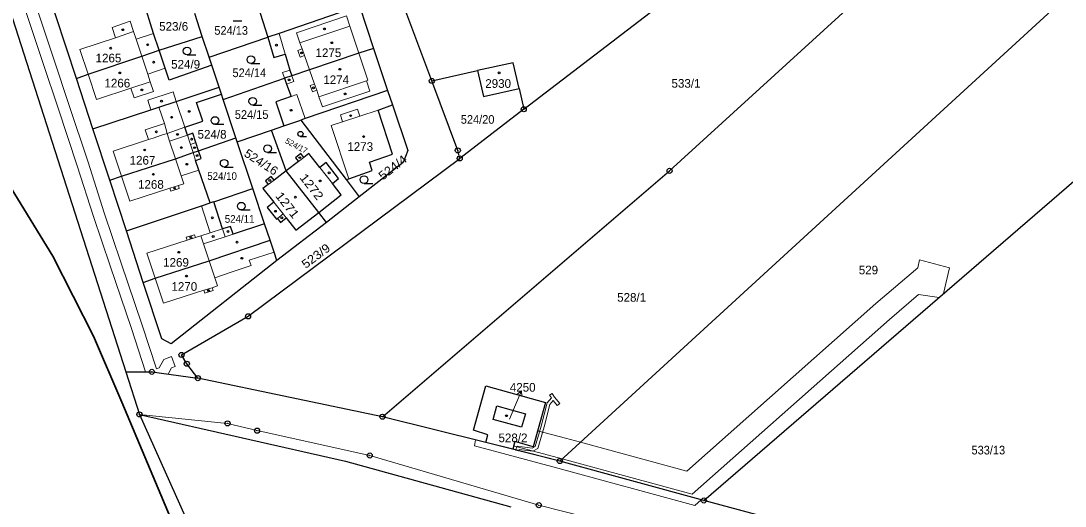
# Model space of a CAD drawing. Extents: x -679733 to -673243, y -1075091 to -1066557.
# Drawn here: x -675537.4 to -675332.3, y -1071572.8 to -1071477.5 of the extents above; entities that cross this region are included whole.
import ezdxf
from ezdxf.enums import TextEntityAlignment as Align

# ---------------------------------------------------------------- set-up
doc = ezdxf.new("R2010")
doc.units = 0
doc.header["$LTSCALE"] = 0.68
for name, color, linetype, lineweight in [('1', 7, 'Continuous', 25), ('13', 7, 'Continuous', 13), ('3', 7, 'Continuous', 25), ('4', 7, 'Continuous', 13), ('5', 7, 'Continuous', 25), ('6', 7, 'Continuous', 35), ('7', 7, 'Continuous', 13), ('8', 7, 'Continuous', 25)]:
    doc.layers.add(name, color=color, linetype=linetype, lineweight=lineweight)
doc.layers.add('2', color=7, linetype='Continuous')

msp = doc.modelspace()

# ---------------------------------------------------------------- linework, layer by layer
at = {"layer": '1'}
for p, q in [((-675491.57, -1071472.1), (-675488.84, -1071480.68)), ((-675500.38, -1071484.64), (-675488.84, -1071480.68)), ((-675498.44, -1071490.52), (-675499.87, -1071486.2)), ((-675456.67, -1071489.28), (-675447.68, -1071487.26)), ((-675497.64, -1071492.92), (-675485.57, -1071488.77)), ((-675497.98, -1071491.9), (-675498.44, -1071490.52)), ((-675438.62, -1071494.86), (-675451.19, -1071504.5)), ((-675485.7, -1071498.12), (-675482.38, -1071496.98)), ((-675485.3, -1071506.98), (-675488.15, -1071498.97)), ((-675494.87, -1071501.27), (-675495.14, -1071500.47)), ((-675478.88, -1071515.11), (-675485.3, -1071506.98)), ((-675403.27, -1071571.71), (-675328.73, -1071507.33)), ((-675489.51, -1071517.36), (-675491.83, -1071510.45)), ((-675473.48, -1071508.68), (-675470.94, -1071512.03)), ((-675477.37, -1071517.09), (-675478.88, -1071515.11)), ((-675516.76, -1071546.43), (-675514.08, -1071554.8)), ((-675466.35, -1071555.26), (-675502.59, -1071547.67)), ((-675446.04, -1071560.33), (-675466.35, -1071555.26)), ((-675446.04, -1071560.33), (-675445.65, -1071558.78)), ((-675440.4, -1071560.11), (-675440.79, -1071561.65))]:
    msp.add_line(p, q, dxfattribs=at)
for points in [[(-675466.35, -1071555.26), (-675409.98, -1071506.95), (-675330.97, -1071434.76)], [(-675330.97, -1071434.76), (-675331.33, -1071443.83), (-675330.22, -1071470.97), (-675431.53, -1071563.96)], [(-675451.19, -1071504.5), (-675451.57, -1071502.94), (-675456.67, -1071489.28), (-675474.96, -1071440.46), (-675480.42, -1071441.62), (-675483.07, -1071442.19), (-675481.46, -1071443.65)], [(-675535.71, -1071454.45), (-675541.55, -1071455.76), (-675541.77, -1071455.08), (-675545.77, -1071456.13), (-675516.76, -1071546.43)], [(-675476.48, -1071457.83), (-675473.68, -1071466.22), (-675470.9, -1071474.54), (-675468.1, -1071482.94), (-675465.36, -1071491.14), (-675464.4, -1071494.01)], [(-675487.09, -1071524.59), (-675507.86, -1071540.92), (-675509.69, -1071539.98), (-675513.33, -1071528.87), (-675516.64, -1071518.75), (-675519.9, -1071508.81), (-675523.2, -1071498.71), (-675526.45, -1071488.78), (-675530.48, -1071476.47), (-675536.03, -1071459.44)], [(-675439.54, -1071490.75), (-675438.62, -1071494.86), (-675395.67, -1071461.93)], [(-675510.18, -1071483.26), (-675511.3, -1071479.94), (-675513.34, -1071473.41)], [(-675470.9, -1071474.54), (-675486.66, -1071479.94), (-675488.84, -1071480.68)], [(-675510.18, -1071483.26), (-675501.75, -1071480.53), (-675503.22, -1071476.07)], [(-675499.87, -1071486.2), (-675500.38, -1071484.64), (-675501.75, -1071480.53)], [(-675488.84, -1071480.68), (-675487.67, -1071484.69), (-675485.46, -1071484.05), (-675484.56, -1071487.15), (-675484.16, -1071488.28)], [(-675526.45, -1071488.78), (-675524.16, -1071487.98), (-675513.64, -1071484.41), (-675510.18, -1071483.26)], [(-675499.87, -1071486.2), (-675508.22, -1071489.15), (-675509, -1071486.78), (-675510.18, -1071483.26)], [(-675468.1, -1071482.94), (-675470.99, -1071483.82), (-675480.7, -1071487.09), (-675484.16, -1071488.28), (-675485.57, -1071488.77)], [(-675439.54, -1071490.75), (-675440.7, -1071485.71), (-675447.68, -1071487.26)], [(-675447.68, -1071487.26), (-675446.55, -1071492.36), (-675439.54, -1071490.75)], [(-675485.57, -1071488.77), (-675485.18, -1071489.9), (-675484.32, -1071492.36), (-675487.32, -1071493.39), (-675485.7, -1071498.12)], [(-675523.2, -1071498.71), (-675511.81, -1071494.94), (-675510.24, -1071494.42), (-675506.86, -1071493.3), (-675498.44, -1071490.52)], [(-675502.48, -1071503), (-675503, -1071501.41), (-675503.6, -1071499.58), (-675504.67, -1071499.93), (-675505.18, -1071498.4), (-675501.66, -1071497.18), (-675502.87, -1071493.52), (-675497.98, -1071491.9)], [(-675502.48, -1071503), (-675495.14, -1071500.47), (-675497.64, -1071492.92), (-675497.98, -1071491.9)], [(-675465.36, -1071491.14), (-675481.54, -1071496.69), (-675482.38, -1071496.98), (-675473.48, -1071508.68)], [(-675464.4, -1071494.01), (-675461.41, -1071502.97), (-675462.31, -1071505.32), (-675470.94, -1071512.03), (-675477.37, -1071517.09), (-675487.09, -1071524.59)], [(-675473.48, -1071508.68), (-675472.94, -1071508.49), (-675468.4, -1071506.9), (-675468.93, -1071505.24), (-675464.38, -1071503.65), (-675467.23, -1071495.02), (-675464.4, -1071494.01)], [(-675494.87, -1071501.27), (-675488.15, -1071498.97), (-675485.7, -1071498.12)], [(-675499.49, -1071513.01), (-675491.83, -1071510.45), (-675494.87, -1071501.27)], [(-675519.9, -1071508.81), (-675517.59, -1071508.02), (-675507.01, -1071504.56), (-675503.55, -1071503.36), (-675502.48, -1071503)], [(-675500.19, -1071513.25), (-675502.42, -1071506.81), (-675503.05, -1071504.89), (-675501.97, -1071504.54), (-675502.48, -1071503)], [(-675478.88, -1071515.11), (-675474.45, -1071511.65), (-675476.2, -1071509.41), (-675475, -1071508.46), (-675477.44, -1071505.34), (-675478.65, -1071506.28), (-675480.79, -1071503.54), (-675481.8, -1071504.31), (-675482.36, -1071503.57), (-675483.41, -1071504.37), (-675482.85, -1071505.11), (-675485.3, -1071506.98)], [(-675502.59, -1071547.67), (-675504.78, -1071544.84), (-675505.82, -1071543.11), (-675492.76, -1071535.53), (-675451.19, -1071504.5)], [(-675485.3, -1071506.98), (-675487.65, -1071508.78), (-675488.22, -1071508.04), (-675489.35, -1071508.91), (-675488.79, -1071509.65), (-675489.82, -1071510.44), (-675487.67, -1071513.13), (-675488.97, -1071514.17), (-675487.18, -1071516.42), (-675486.99, -1071516.28), (-675486.36, -1071517.07), (-675485.25, -1071516.18), (-675483.34, -1071518.58), (-675478.88, -1071515.11)], [(-675516.64, -1071518.75), (-675501.88, -1071513.82), (-675500.19, -1071513.25)], [(-675489.51, -1071517.36), (-675495.68, -1071519.38), (-675496.18, -1071517.86), (-675497.74, -1071518.36), (-675499.49, -1071513.01), (-675500.19, -1071513.25)], [(-675513.33, -1071528.87), (-675510.98, -1071528.05), (-675500.39, -1071524.62), (-675488.44, -1071520.54), (-675489.51, -1071517.36)], [(-675487.09, -1071524.59), (-675487.65, -1071522.91), (-675488.44, -1071520.54)], [(-675516.76, -1071546.43), (-675511.64, -1071546.44), (-675502.59, -1071547.67)], [(-675445.65, -1071558.78), (-675448.48, -1071557.88), (-675446.08, -1071549.18), (-675434.35, -1071552.49), (-675436.8, -1071561.16), (-675440.4, -1071560.11)], [(-675514.08, -1071554.8), (-675495.04, -1071597.41), (-675479.35, -1071622.84), (-675459.08, -1071650.18), (-675430.34, -1071680.4)], [(-675514.08, -1071554.8), (-675473.63, -1071564), (-675441.16, -1071572.95)], [(-675431.53, -1071563.96), (-675440.79, -1071561.65), (-675446.04, -1071560.33)], [(-675325.9, -1071592.84), (-675340.74, -1071588.78), (-675354.89, -1071584.73), (-675403.27, -1071571.71), (-675431.53, -1071563.96)]]:
    msp.add_lwpolyline(points, dxfattribs=at)
msp.add_lwpolyline([(-675439.05, -1071557.31), (-675444.63, -1071555.78), (-675443.92, -1071553.11), (-675438.3, -1071554.69)], close=True, dxfattribs=at)
at = {"layer": '13'}
msp.add_lwpolyline([(-675539.51, -1071466.09), (-675532.95, -1071485.89), (-675530.04, -1071494.61), (-675526.28, -1071505.95), (-675523.1, -1071515.9), (-675519.85, -1071525.63), (-675515.63, -1071537.94), (-675512.89, -1071546.44), (-675511.64, -1071546.44), (-675508.47, -1071546.87), (-675507.8, -1071545.66), (-675507.05, -1071545.36), (-675507.81, -1071543.41), (-675509.28, -1071543.98), (-675510.21, -1071545.67), (-675510.76, -1071545.82), (-675513.53, -1071537.24), (-675517.75, -1071524.91), (-675520.98, -1071515.22), (-675524.16, -1071505.27), (-675527.94, -1071493.91), (-675530.85, -1071485.19), (-675537.43, -1071465.31)], dxfattribs=at)
for points in [[(-675369.51, -1071533.04), (-675406.59, -1071565.93), (-675427.5, -1071560.26), (-675430.43, -1071559.47), (-675435.91, -1071558.01), (-675436.8, -1071561.16), (-675440.4, -1071560.11), (-675440.62, -1071560.99), (-675431.07, -1071563.54), (-675405.53, -1071570.47), (-675366.83, -1071536.14), (-675361.12, -1071531.27), (-675357.08, -1071531.81), (-675356.19, -1071531.04), (-675355, -1071525.98), (-675360.95, -1071524.43), (-675361.27, -1071526.03)], [(-675439.53, -1071561.67), (-675436.82, -1071562.05), (-675435.86, -1071561.48), (-675434.63, -1071557.25), (-675433.5, -1071552.82), (-675432.82, -1071552.05), (-675432.03, -1071553.04), (-675431.57, -1071552.66), (-675432.57, -1071551.4), (-675433.05, -1071550.69), (-675433.55, -1071551.03), (-675433.19, -1071551.56), (-675434.04, -1071552.54), (-675435.21, -1071557.09), (-675436.38, -1071561.08), (-675436.94, -1071561.43), (-675439.93, -1071561.01), (-675440.21, -1071561.79), (-675439.63, -1071561.94)], [(-675448.29, -1071560.95), (-675431.96, -1071565.37), (-675405.01, -1071572.68), (-675403.76, -1071571.57), (-675431.53, -1071563.96), (-675448.09, -1071559.82)]]:
    msp.add_lwpolyline(points, close=True, dxfattribs=at)
at = {"layer": '3'}
for p, q in [((-675495.693, -1071477.49), (-675493.943, -1071477.49)), ((-675504.733, -1071484.16), (-675502.983, -1071484.16)), ((-675492.193, -1071485.86), (-675490.443, -1071485.86)), ((-675491.823, -1071494.03), (-675490.073, -1071494.03)), ((-675499.253, -1071497.81), (-675497.503, -1071497.81)), ((-675482.465, -1071500.2), (-675481.293, -1071500.2)), ((-675488.913, -1071503.34), (-675487.163, -1071503.34)), ((-675497.443, -1071506.21), (-675495.693, -1071506.21)), ((-675469.983, -1071509.43), (-675468.233, -1071509.43)), ((-675494.083, -1071514.64), (-675492.333, -1071514.64))]:
    msp.add_line(p, q, dxfattribs=at)
for centre, radius in [((-675504.7329, -1071483.4098), 0.75), ((-675492.1929, -1071485.1098), 0.75), ((-675491.8229, -1071493.2798), 0.75), ((-675499.2529, -1071497.0598), 0.75), ((-675482.4652, -1071499.6974), 0.5025), ((-675488.9129, -1071502.5898), 0.75), ((-675497.4429, -1071505.4598), 0.75), ((-675469.9829, -1071508.6798), 0.75), ((-675494.0829, -1071513.8898), 0.75)]:
    msp.add_circle(centre, radius, dxfattribs=at)
at = {"layer": '4'}
for p, q in [((-675519.46, -1071478.77), (-675515.9, -1071477.58)), ((-675515.9, -1071477.58), (-675515.23, -1071479.6)), ((-675473.42, -1071476.53), (-675483.25, -1071479.81)), ((-675472.76, -1071478.53), (-675473.42, -1071476.53)), ((-675518.79, -1071480.79), (-675519.46, -1071478.77)), ((-675515.23, -1071479.6), (-675518.79, -1071480.79)), ((-675514.74, -1071481.09), (-675515.23, -1071479.6)), ((-675482.56, -1071481.79), (-675472.76, -1071478.53)), ((-675472.76, -1071478.53), (-675470.99, -1071483.82)), ((-675525.76, -1071483.11), (-675518.79, -1071480.79)), ((-675514.74, -1071481.09), (-675511.3, -1071479.94)), ((-675513.64, -1071484.41), (-675514.74, -1071481.09)), ((-675486.66, -1071479.94), (-675485.46, -1071484.05)), ((-675483.25, -1071479.81), (-675482.56, -1071481.79)), ((-675524.16, -1071487.98), (-675525.76, -1071483.11)), ((-675482.97, -1071483.31), (-675482.13, -1071483.01)), ((-675482.51, -1071484.62), (-675482.97, -1071483.31)), ((-675482.13, -1071483.01), (-675482.56, -1071481.79)), ((-675482.13, -1071483.01), (-675481.67, -1071484.32)), ((-675512.46, -1071487.94), (-675513.64, -1071484.41)), ((-675481.67, -1071484.32), (-675482.51, -1071484.62)), ((-675480.7, -1071487.09), (-675481.67, -1071484.32)), ((-675470.99, -1071483.82), (-675469.21, -1071489.17)), ((-675512.46, -1071487.94), (-675509, -1071486.78)), ((-675485.96, -1071487.63), (-675484.56, -1071487.15)), ((-675485.57, -1071488.77), (-675485.96, -1071487.63)), ((-675479.71, -1071489.91), (-675480.7, -1071487.09)), ((-675522.53, -1071492.92), (-675524.16, -1071487.98)), ((-675511.96, -1071489.45), (-675515.74, -1071490.69)), ((-675511.96, -1071489.45), (-675512.46, -1071487.94)), ((-675511.96, -1071489.45), (-675511.33, -1071491.35)), ((-675483.77, -1071489.42), (-675485.18, -1071489.9)), ((-675484.16, -1071488.28), (-675483.77, -1071489.42)), ((-675480.55, -1071490.21), (-675479.71, -1071489.91)), ((-675479.71, -1071489.91), (-675479.28, -1071491.13)), ((-675469.5, -1071489.26), (-675478.84, -1071492.38)), ((-675469.21, -1071489.17), (-675469.5, -1071489.26)), ((-675469.5, -1071489.26), (-675468.82, -1071491.29)), ((-675515.74, -1071490.69), (-675522.53, -1071492.92)), ((-675515.12, -1071492.59), (-675515.74, -1071490.69)), ((-675511.33, -1071491.35), (-675515.12, -1071492.59)), ((-675512.44, -1071493.04), (-675507.48, -1071491.4)), ((-675507.48, -1071491.4), (-675506.86, -1071493.3)), ((-675484.32, -1071492.36), (-675483.16, -1071491.96)), ((-675483.16, -1071491.96), (-675481.54, -1071496.69)), ((-675480.12, -1071491.42), (-675480.55, -1071490.21)), ((-675479.28, -1071491.13), (-675480.12, -1071491.42)), ((-675478.84, -1071492.38), (-675479.28, -1071491.13)), ((-675468.82, -1071491.29), (-675478.13, -1071494.4)), ((-675511.81, -1071494.94), (-675512.44, -1071493.04)), ((-675505.18, -1071498.4), (-675506.86, -1071493.3)), ((-675478.13, -1071494.4), (-675478.84, -1071492.38)), ((-675510.24, -1071494.42), (-675509.18, -1071497.64)), ((-675474.63, -1071495.97), (-675471.24, -1071494.84)), ((-675474.18, -1071497.32), (-675474.63, -1071495.97)), ((-675470.79, -1071496.2), (-675471.24, -1071494.84)), ((-675470.79, -1071496.2), (-675467.23, -1071495.02)), ((-675512.94, -1071498.89), (-675509.18, -1071497.64)), ((-675509.18, -1071497.64), (-675508.65, -1071499.6)), ((-675476.43, -1071498.07), (-675474.18, -1071497.32)), ((-675472.94, -1071508.49), (-675476.43, -1071498.07)), ((-675474.18, -1071497.32), (-675470.79, -1071496.2)), ((-675512.31, -1071500.81), (-675512.94, -1071498.89)), ((-675509.76, -1071499.96), (-675511.38, -1071500.5)), ((-675508.65, -1071499.6), (-675509.76, -1071499.96)), ((-675508.65, -1071499.6), (-675505.18, -1071498.4)), ((-675508.18, -1071501.1), (-675508.65, -1071499.6)), ((-675508.18, -1071501.1), (-675504.67, -1071499.93)), ((-675504.67, -1071499.93), (-675504.08, -1071501.76)), ((-675512.31, -1071500.81), (-675519.22, -1071503.1)), ((-675511.38, -1071500.5), (-675512.31, -1071500.81)), ((-675507.01, -1071504.56), (-675508.18, -1071501.1)), ((-675503, -1071501.41), (-675504.08, -1071501.76)), ((-675504.08, -1071501.76), (-675503.55, -1071503.36)), ((-675517.59, -1071508.02), (-675519.22, -1071503.1)), ((-675503.55, -1071503.36), (-675503.05, -1071504.89)), ((-675505.89, -1071507.96), (-675507.01, -1071504.56)), ((-675482.85, -1071505.11), (-675481.8, -1071504.31)), ((-675478.65, -1071506.28), (-675476.2, -1071509.41)), ((-675515.97, -1071512.94), (-675517.59, -1071508.02)), ((-675505.89, -1071507.96), (-675502.42, -1071506.81)), ((-675505.38, -1071509.48), (-675505.89, -1071507.96)), ((-675508.08, -1071510.36), (-675515.97, -1071512.94)), ((-675506.44, -1071509.83), (-675508.08, -1071510.36)), ((-675507.89, -1071510.93), (-675508.08, -1071510.36)), ((-675506.26, -1071510.4), (-675507.89, -1071510.93)), ((-675505.38, -1071509.48), (-675506.44, -1071509.83)), ((-675506.44, -1071509.83), (-675506.26, -1071510.4)), ((-675488.79, -1071509.65), (-675487.65, -1071508.78)), ((-675501.88, -1071513.82), (-675500.18, -1071519.14)), ((-675487.67, -1071513.13), (-675485.88, -1071515.39)), ((-675485.88, -1071515.39), (-675486.99, -1071516.28)), ((-675485.88, -1071515.39), (-675485.25, -1071516.18)), ((-675500.18, -1071519.14), (-675497.74, -1071518.36)), ((-675497.74, -1071518.36), (-675497.24, -1071519.89)), ((-675512.61, -1071523.12), (-675504.69, -1071520.58)), ((-675504.88, -1071520.01), (-675503.24, -1071519.49)), ((-675504.69, -1071520.58), (-675504.88, -1071520.01)), ((-675504.69, -1071520.58), (-675503.06, -1071520.06)), ((-675503.24, -1071519.49), (-675503.06, -1071520.06)), ((-675503.06, -1071520.06), (-675502.01, -1071519.72)), ((-675500.18, -1071519.14), (-675502.01, -1071519.72)), ((-675502.01, -1071519.72), (-675501.5, -1071521.28)), ((-675501.5, -1071521.28), (-675497.24, -1071519.89)), ((-675497.24, -1071519.89), (-675495.68, -1071519.38)), ((-675501.5, -1071521.28), (-675500.39, -1071524.62)), ((-675510.98, -1071528.05), (-675512.61, -1071523.12)), ((-675500.39, -1071524.62), (-675499.28, -1071527.96)), ((-675492.51, -1071524.53), (-675487.65, -1071522.91)), ((-675492.16, -1071525.57), (-675492.51, -1071524.53)), ((-675499.28, -1071527.96), (-675495.84, -1071526.81)), ((-675495.84, -1071526.81), (-675492.16, -1071525.57)), ((-675509.36, -1071532.96), (-675510.98, -1071528.05)), ((-675498.75, -1071529.56), (-675499.28, -1071527.96)), ((-675501.45, -1071530.42), (-675509.36, -1071532.96)), ((-675499.81, -1071529.9), (-675501.45, -1071530.42)), ((-675501.27, -1071531), (-675501.45, -1071530.42)), ((-675499.63, -1071530.47), (-675501.27, -1071531)), ((-675498.75, -1071529.56), (-675499.81, -1071529.9)), ((-675499.81, -1071529.9), (-675499.63, -1071530.47)), ((-675514.08, -1071554.8), (-675496.78, -1071556.57)), ((-675496.78, -1071556.57), (-675490.99, -1071557.99)), ((-675490.99, -1071557.99), (-675468.86, -1071562.87)), ((-675468.86, -1071562.87), (-675435.69, -1071572.63)), ((-675435.69, -1071572.63), (-675405.83, -1071580.14))]:
    msp.add_line(p, q, dxfattribs=at)
at = {"layer": '5'}
for centre in [(-675517.3568, -1071479.2292), (-675477.7568, -1071479.0692), (-675476.3268, -1071481.7892), (-675519.7268, -1071482.8492), (-675512.4568, -1071482.1792), (-675487.1868, -1071482.2592), (-675482.2768, -1071483.7892), (-675511.2868, -1071485.5992), (-675517.9468, -1071487.7192), (-675474.7268, -1071486.9892), (-675443.4668, -1071487.6992), (-675484.6768, -1071489.0892), (-675513.5868, -1071491.0592), (-675479.9168, -1071490.6392), (-675473.7068, -1071491.8392), (-675509.7468, -1071493.2692), (-675504.2968, -1071495.2692), (-675484.2868, -1071495.0492), (-675472.6068, -1071496.1092), (-675507.7568, -1071496.4192), (-675510.7568, -1071499.2792), (-675506.6168, -1071499.7992), (-675470.0568, -1071500.2192), (-675505.8568, -1071502.3792), (-675503.8268, -1071500.7192), (-675503.2568, -1071502.3992), (-675513.0468, -1071502.8492), (-675502.7668, -1071503.9592), (-675482.5868, -1071504.3592), (-675504.7568, -1071505.6592), (-675511.3468, -1071507.6292), (-675476.8368, -1071507.3492), (-675507.1568, -1071510.3792), (-675488.4768, -1071508.8392), (-675478.5968, -1071508.9292), (-675483.4768, -1071512.1192), (-675499.7668, -1071516.1892), (-675487.3768, -1071514.8892), (-675486.1368, -1071516.1892), (-675503.9668, -1071520.0392), (-675499.5968, -1071519.8492), (-675496.6968, -1071518.8692), (-675494.9168, -1071520.9592), (-675506.3468, -1071522.9392), (-675493.9668, -1071524.1292), (-675504.8368, -1071527.6292), (-675500.5168, -1071530.4692), (-675442.0068, -1071555.0592)]:
    msp.add_circle(centre, 0.175, dxfattribs=at)
at = {"layer": '6'}
for p, q in [((-675539.25, -1071510.33), (-675531.06, -1071523.7)), ((-675531.06, -1071523.7), (-675523.09, -1071539.41)), ((-675523.09, -1071539.41), (-675517.55, -1071552.42)), ((-675517.55, -1071552.42), (-675501.11, -1071591.41))]:
    msp.add_line(p, q, dxfattribs=at)
at = {"layer": '7'}
msp.add_line((-675439.097, -1071550.178), (-675439.95, -1071550.904), dxfattribs=at)
msp.add_lwpolyline([(-675441.43, -1071555.72), (-675440.27, -1071552.94), (-675439.097, -1071550.178), (-675439.028, -1071551.295)], dxfattribs=at)
at = {"layer": '8'}
for centre, radius in [((-675456.67, -1071489.2799), 0.5), ((-675456.67, -1071489.2799), 0.0303), ((-675438.62, -1071494.8599), 0.5), ((-675438.62, -1071494.8599), 0.0303), ((-675451.57, -1071502.9399), 0.5), ((-675451.19, -1071504.4999), 0.5), ((-675451.57, -1071502.9399), 0.0303), ((-675451.19, -1071504.4999), 0.0303), ((-675409.98, -1071506.9499), 0.5), ((-675409.98, -1071506.9499), 0.0303), ((-675492.76, -1071535.5299), 0.5), ((-675492.76, -1071535.5299), 0.0303), ((-675505.82, -1071543.1099), 0.5), ((-675505.82, -1071543.1099), 0.0303), ((-675504.78, -1071544.8399), 0.5), ((-675504.78, -1071544.8399), 0.0303), ((-675511.64, -1071546.4399), 0.5), ((-675511.64, -1071546.4399), 0.0303), ((-675502.59, -1071547.6699), 0.5), ((-675502.59, -1071547.6699), 0.0303), ((-675514.08, -1071554.7999), 0.5), ((-675514.08, -1071554.7999), 0.0303), ((-675466.35, -1071555.2599), 0.5), ((-675466.35, -1071555.2599), 0.0303), ((-675496.78, -1071556.5699), 0.5), ((-675496.78, -1071556.5699), 0.0303), ((-675490.99, -1071557.9899), 0.5), ((-675490.99, -1071557.9899), 0.0303), ((-675468.86, -1071562.8699), 0.5), ((-675468.86, -1071562.8699), 0.0303), ((-675431.53, -1071563.9599), 0.5), ((-675431.53, -1071563.9599), 0.0303), ((-675403.27, -1071571.7099), 0.5), ((-675403.27, -1071571.7099), 0.0303), ((-675435.69, -1071572.6299), 0.5), ((-675435.69, -1071572.6299), 0.0303)]:
    msp.add_circle(centre, radius, dxfattribs=at)

# ---------------------------------------------------------------- texts
at = {"layer": '2'}
for s, p in [('523/6', (-675507.36, -1071479.42)), ('1275', (-675476.98, -1071484.6)), ('1265', (-675520.16, -1071485.64)), ('524/9', (-675505.01, -1071486.87)), ('1266', (-675518.42, -1071490.57)), ('1274', (-675475.45, -1071489.91)), ('2930', (-675443.65, -1071490.65)), ('524/8', (-675499.82, -1071500.62)), ('1273', (-675470.73, -1071503.029)), ('1267', (-675513.48, -1071505.72)), ('1268', (-675511.83, -1071510.47)), ('1269', (-675506.9, -1071525.779)), ('1270', (-675505.27, -1071530.519)), ('528/1', (-675417.44, -1071532.66)), ('4250', (-675438.83, -1071550.33)), ('528/2', (-675440.74, -1071560.259))]:
    msp.add_text(s, height=1.7, dxfattribs=at).set_placement(p, align=Align.CENTER)
at = {"layer": '2', "width": 0.95}
for s, height, p in [('524/13', 1.7, (-675496.069, -1071480.22)), ('524/14', 1.7, (-675492.509, -1071488.54)), ('524/15', 1.7, (-675492.049, -1071496.739)), ('524/20', 1.7, (-675447.679, -1071497.7)), ('524/10', 1.5, (-675497.849, -1071508.73)), ('524/11', 1.5, (-675494.409, -1071517.149))]:
    msp.add_text(s, height=height, dxfattribs=at).set_placement(p, align=Align.CENTER)
at = {"layer": '2'}
for s, p in [('533/1', (-675409.61, -1071490.62)), ('529', (-675372.84, -1071527.279))]:
    msp.add_text(s, height=1.7, dxfattribs=at).set_placement(p)
msp.add_text('524/17', height=1.14, rotation=332, dxfattribs=at).set_placement((-675483.5181, -1071502.5277), align=Align.CENTER)
for s, rotation, width, p in [('524/16', 327, 1.05, (-675490.6439, -1071505.9429)), ('524/4', 38, 1.1, (-675463.8373, -1071506.9567)), ('1272', 308, 1.15, (-675480.9368, -1071510.6017)), ('1271', 308, 1.15, (-675485.6968, -1071514.2017)), ('523/9', 37, 1.1, (-675478.927, -1071524.3509))]:
    msp.add_text(s, height=1.7, rotation=rotation, dxfattribs=dict(at, width=width)).set_placement(p, align=Align.CENTER)
at = {"layer": '2', "width": 0.95}
msp.add_text('533/13', height=1.7, dxfattribs=at).set_placement((-675350.71, -1071562.66))

doc.saveas('drawing.dxf')
